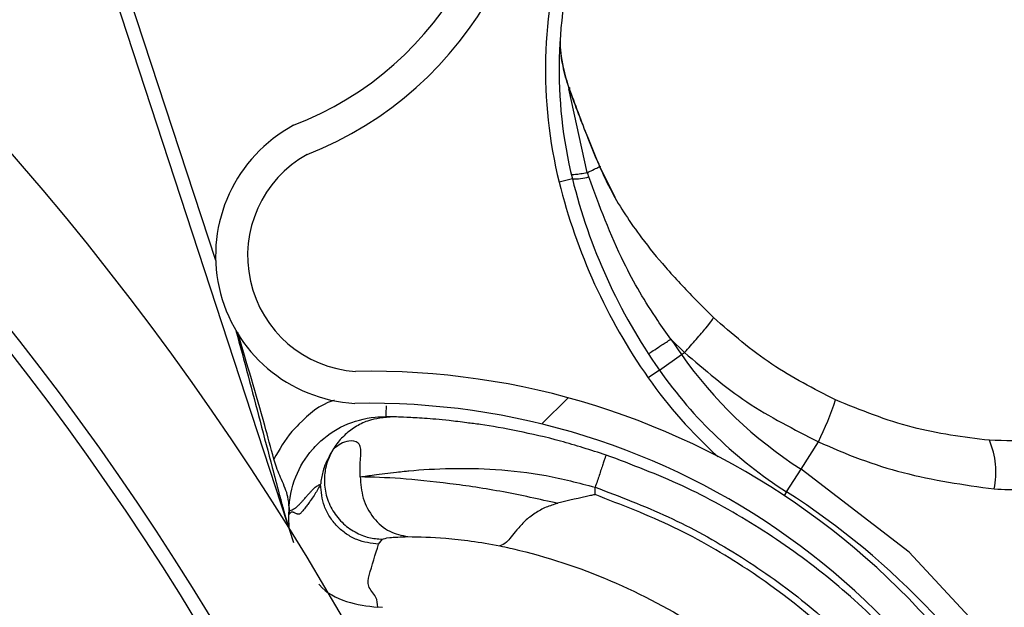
# Model space of a CAD drawing. Header units: inches. Extents: x 170 to 284, y 215 to 248.
# Tile 515 of 656: x 211.2807 to 211.3551, y 224.9333 to 224.9776. Entities that reach past the tile are written whole.
import ezdxf

# ---------------------------------------------------------------- set-up
doc = ezdxf.new("R2010")
doc.units = ezdxf.units.IN
doc.header["$LTSCALE"] = 0.25
doc.header["$MEASUREMENT"] = 0
doc.layers.add('ANNOTATIONS', color=1, linetype='Continuous')
doc.layers.add('RH FRONT OF HOOD', color=7, linetype='Continuous')
doc.styles.add('ARIAL', font='arial.ttf', dxfattribs={"height": 0.09375})
doc.dimstyles.new('STANDARD$0', dxfattribs={"dimtxt": 0.09375, "dimasz": 0.09375, "dimexe": 0.03125, "dimexo": 0.046875, "dimgap": 0.09, "dimtad": 0, "dimtih": 1, "dimtoh": 1, "dimdec": 4, "dimzin": 0, "dimdsep": 46, "dimtxsty": 'ARIAL', "dimcen": 0.09, "dimadec": 0, "dimazin": 0, "dimtfac": 1, "dimtdec": 4, "dimtofl": 0, "dimtmove": 0, "dimatfit": 1, "dimfxl": 1, "dimtolj": 1, "dimtzin": 0, "dimarcsym": 0})
pattern_1 = [(45, (200.7563139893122, 218.4993357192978), (-0.03026527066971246, 0.03026527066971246), [])]

# ---------------------------------------------------------------- blocks, each defined once
blk = doc.blocks.new('*D76')
at = {"layer": 'ANNOTATIONS', "color": 0, "lineweight": -2, "transparency": 16777216}
for p, q in [((210.6277843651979, 225.6576941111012), (210.6277843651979, 226.3915711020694)), ((212.2068141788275, 224.9942942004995), (212.2068141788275, 226.3915711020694)), ((210.7215343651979, 226.3603211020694), (211.1070251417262, 226.3603211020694)), ((212.1130641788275, 226.3603211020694), (211.7275734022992, 226.3603211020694))]:
    blk.add_line(p, q, dxfattribs=at)
at = {"layer": 'ANNOTATIONS', "color": 0, "transparency": 16777216}
for points in [[(210.7215343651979, 226.3759461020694), (210.7215343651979, 226.3446961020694), (210.6277843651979, 226.3603211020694)], [(212.1130641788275, 226.3759461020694), (212.1130641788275, 226.3446961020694), (212.2068141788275, 226.3603211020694)]]:
    blk.add_solid(points, dxfattribs=at)
at = {"layer": 'defpoints', "color": 0, "transparency": 16777216}
for p in [(212.2068141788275, 226.3603211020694), (210.6277843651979, 225.6108191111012), (212.2068141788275, 224.9474192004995)]:
    blk.add_point(p, dxfattribs=at)
at = {"layer": 'ANNOTATIONS', "color": 0, "transparency": 16777216, "insert": (211.4172992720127, 226.3603211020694), "char_height": 0.09375, "attachment_point": 5, "style": 'ARIAL'}
blk.add_mtext('\\A1;DIM "A"', dxfattribs=at)

msp = doc.modelspace()

# ---------------------------------------------------------------- hatches: boundary and pattern name
at = {"layer": 'RH FRONT OF HOOD'}
h = msp.add_hatch(dxfattribs=at)
h.set_pattern_fill('ANSI31', color=256, scale=0.34241245, angle=2.8e-322, style=0)
h.set_pattern_definition([(45, (200.7896657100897, 218.4993357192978), (-0.03026527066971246, 0.03026527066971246), [])])
edge = h.paths.add_edge_path(flags=0)
edge.add_arc((211.0763061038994, 224.3915581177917), 0.021400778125, 89.9999999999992, 390.52248781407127, ccw=False)
edge.add_line((211.0763061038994, 224.4129588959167), (211.1490687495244, 224.4129588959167))
edge.add_arc((211.1490687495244, 224.8238538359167), 0.4108949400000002, 270, 450.0000000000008)
edge.add_line((211.1490687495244, 225.2347487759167), (210.6654111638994, 225.2347487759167))
edge.add_arc((210.6654111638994, 225.2390289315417), 0.004280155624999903, 180.0000000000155, 269.9999999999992, ccw=False)
edge.add_line((210.6611310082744, 225.2390289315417), (210.6611310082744, 225.2818304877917))
edge.add_arc((210.6654111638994, 225.2818304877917), 0.004280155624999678, 360, 540, ccw=False)
edge.add_line((210.6696913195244, 225.2818304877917), (210.6696913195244, 225.2390289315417))
edge.add_line((210.6696913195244, 225.2390289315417), (210.6664589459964, 225.2390289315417))
edge.add_line((210.6664589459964, 225.2390289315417), (210.6664589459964, 225.2818304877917))
edge.add_arc((210.6654111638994, 225.2818304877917), 0.001047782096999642, 360, 540.0000000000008)
edge.add_line((210.6643633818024, 225.2818304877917), (210.6643633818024, 225.2390289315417))
edge.add_arc((210.6654111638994, 225.2390289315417), 0.001047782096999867, 180, 270)
edge.add_line((210.6654111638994, 225.2379811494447), (211.1490687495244, 225.2379811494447))
edge.add_arc((211.1490687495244, 224.8238538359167), 0.4141273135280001, 269.9999999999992, 450, ccw=False)
edge.add_line((211.1490687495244, 224.4097265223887), (211.0763061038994, 224.4097265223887))
edge.add_arc((211.0763061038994, 224.3915581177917), 0.018168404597, 450.0000000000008, 750.5224878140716)
edge.add_arc((211.0910543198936, 224.4002532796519), 0.001047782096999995, 390.5224878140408, 495.0000000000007)
edge.add_line((211.0903134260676, 224.4009941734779), (211.0816182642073, 224.3922990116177))
edge.add_line((211.0816182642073, 224.3922990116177), (211.0793326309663, 224.3945846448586))
edge.add_line((211.0793326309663, 224.3945846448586), (211.0880277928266, 224.4032798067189))
edge.add_arc((211.0910543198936, 224.4002532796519), 0.004280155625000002, 390.522487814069, 495.0000000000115, ccw=False)
h = msp.add_hatch(dxfattribs=at)
h.set_pattern_fill('ANSI31', color=256, scale=0.34241245, style=0)
h.set_pattern_definition(pattern_1)
edge = h.paths.add_edge_path(flags=0)
edge.add_line((211.1157170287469, 225.2304686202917), (210.7733045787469, 225.2304686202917))
edge.add_line((210.7733045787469, 225.2304686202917), (210.7733045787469, 225.2347487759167))
edge.add_line((210.7733045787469, 225.2347487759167), (211.1157170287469, 225.2347487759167))
edge.add_arc((211.1157170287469, 224.8238538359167), 0.4108949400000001, 269.9999999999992, 450, ccw=False)
edge.add_line((211.1157170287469, 224.4129588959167), (211.0429543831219, 224.4129588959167))
edge.add_line((211.0429543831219, 224.4129588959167), (211.0429543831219, 224.4172390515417))
edge.add_line((211.0429543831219, 224.4172390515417), (211.1157170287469, 224.4172390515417))
edge.add_arc((211.1157170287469, 224.8238538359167), 0.406614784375, 270, 450.0000000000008)
h = msp.add_hatch(dxfattribs=at)
h.set_pattern_fill('ANSI32', color=256, scale=0.34241245, angle=2.8e-322, style=0)
h.set_pattern_definition([(45, (200.7563139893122, 218.4993357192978), (-0.09079581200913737, 0.09079581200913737), []), (45, (200.8168445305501, 218.4993357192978), (-0.09079581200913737, 0.09079581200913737), [])])
edge = h.paths.add_edge_path(flags=0)
edge.add_arc((211.115717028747, 224.8238538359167), 0.2182879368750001, 180, 540, ccw=False)
edge = h.paths.add_edge_path(flags=0)
edge.add_arc((211.115717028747, 224.8238538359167), 0.2097276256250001, 180, 540, ccw=False)
h = msp.add_hatch(dxfattribs=at)
h.set_pattern_fill('ANSI31', color=256, scale=0.34241245, angle=2.8e-322, style=0)
h.set_pattern_definition(pattern_1)
edge = h.paths.add_edge_path(flags=0)
edge.add_arc((211.3040220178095, 224.9880571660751), 0.001712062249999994, 288.1322229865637, 310.3426432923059)
edge.add_line((211.3051303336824, 224.9867522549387), (211.3066930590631, 224.9849123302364))
edge.add_arc((211.3040220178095, 224.9880571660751), 0.004126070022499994, 288.1322229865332, 310.3426432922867, ccw=False)
edge.add_arc((211.3012513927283, 224.9965177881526), 0.01302879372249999, 239.6083903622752, 288.1322229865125, ccw=False)
edge.add_arc((211.3043060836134, 225.0008329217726), 0.01830194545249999, 198.1322229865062, 238.19359599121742, ccw=False)
edge.add_arc((211.2980907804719, 224.9987975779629), 0.01176186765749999, 130.2730806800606, 198.1322229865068, ccw=False)
edge.add_arc((211.3012833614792, 224.9964201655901), 0.01566536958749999, 433.3892910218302, 493.5630227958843, ccw=False)
edge.add_arc((211.2988301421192, 224.9870775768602), 0.02532140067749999, 410.98647118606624, 434.1131563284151, ccw=False)
edge.add_arc((211.3045928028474, 224.9956663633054), 0.01504902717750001, 370.2879413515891, 407.4468726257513, ccw=False)
edge.add_arc((211.2923648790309, 224.9930672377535), 0.02754708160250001, 291.4407261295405, 371.0647967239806, ccw=False)
edge.add_arc((211.306687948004, 224.9597815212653), 0.008748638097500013, 479.0908419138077, 626.0736552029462)
edge.add_arc((211.3072194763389, 224.8943440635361), 0.05672062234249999, 377.70285871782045, 451.14212272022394, ccw=False)
edge.add_arc((211.1571233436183, 224.8439305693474), 0.2150521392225, 361.5582505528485, 378.3382766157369, ccw=False)
edge.add_arc((211.3432486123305, 224.8500071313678), 0.02884824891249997, 303.2910664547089, 359.5459797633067, ccw=False)
edge.add_arc((211.3766896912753, 224.8035616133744), 0.0284373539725, 488.2528168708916, 541.8512905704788)
edge.add_arc((211.3631868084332, 224.8035355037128), 0.01494630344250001, 183.423663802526, 238.6794151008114)
edge.add_arc((211.365876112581, 224.8063257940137), 0.0187470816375, 236.0900975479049, 269.5718389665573)
edge.add_arc((211.3652634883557, 224.8010448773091), 0.0134739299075, 272.0097804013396, 310.4058687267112)
edge.add_arc((211.3698885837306, 224.795173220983), 0.006011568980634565, 313.1147555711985, 333.8497966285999)
edge.add_arc((211.3583227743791, 224.7990241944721), 0.01816498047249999, 339.0314830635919, 378.1322229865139)
edge.add_arc((211.3651888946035, 224.8012726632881), 0.01094007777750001, 378.1322229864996, 468.1322229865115)
edge.add_arc((211.3623649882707, 224.8098959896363), 0.001866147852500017, 468.1322229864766, 483.774469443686)
edge.add_line((211.3613275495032, 224.8114471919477), (211.3599855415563, 224.813453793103))
edge.add_arc((211.3623649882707, 224.8098959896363), 0.004280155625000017, 468.13222298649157, 483.7744694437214, ccw=False)
edge.add_arc((211.3651888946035, 224.8012726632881), 0.01335408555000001, 378.1322229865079, 468.13222298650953, ccw=False)
edge.add_arc((211.3583227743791, 224.7990241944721), 0.020578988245, 338.7435812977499, 378.13222298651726, ccw=False)
edge.add_arc((211.3698885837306, 224.795173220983), 0.008425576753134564, 312.7098901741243, 334.631933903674, ccw=False)
edge.add_arc((211.3652634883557, 224.8010448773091), 0.01588793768, 271.82252524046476, 310.60280367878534, ccw=False)
edge.add_arc((211.365876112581, 224.8063257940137), 0.02116108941, 236.2367537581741, 269.7093947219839, ccw=False)
edge.add_arc((211.3631868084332, 224.8035355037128), 0.01736031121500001, 183.3124711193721, 238.498076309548, ccw=False)
edge.add_arc((211.3766896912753, 224.8035616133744), 0.030851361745, 128.0503802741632, 181.9117605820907, ccw=False)
edge.add_arc((211.3432486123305, 224.8500071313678), 0.02643424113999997, 303.0739325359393, 359.4558360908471)
edge.add_arc((211.1571233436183, 224.8439305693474), 0.21263813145, 361.5698914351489, 378.3419125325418)
edge.add_arc((211.3072194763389, 224.8943440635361), 0.05430661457, 377.6888496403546, 451.2467578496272)
edge.add_arc((211.306687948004, 224.9597815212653), 0.01116264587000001, 118.193261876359, 266.66131017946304, ccw=False)
edge.add_arc((211.2923648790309, 224.9930672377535), 0.02513307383, 291.1036231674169, 371.1028807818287)
edge.add_arc((211.3045928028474, 224.9956663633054), 0.01263501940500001, 370.2152702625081, 407.1149197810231)
edge.add_arc((211.2988301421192, 224.9870775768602), 0.022907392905, 411.1765293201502, 434.1519381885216)
edge.add_arc((211.3012833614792, 224.9964201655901), 0.01325136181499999, 433.3244634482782, 493.8674727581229)
edge.add_arc((211.2980907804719, 224.9987975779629), 0.009347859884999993, 489.8547471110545, 558.132222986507)
edge.add_arc((211.3043060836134, 225.0008329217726), 0.01588793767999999, 198.1322229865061, 238.0844018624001)
edge.add_arc((211.3012513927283, 224.9965177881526), 0.01061478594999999, 239.7667243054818, 288.1322229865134)

# ---------------------------------------------------------------- linework, layer by layer
for p, q in [((211.2864952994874, 224.9837077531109), (211.3009347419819, 224.9396142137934)), ((211.2955313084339, 224.9594153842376), (211.2879783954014, 224.9824796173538)), ((211.3235882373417, 224.9660620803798), (211.3222037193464, 224.9723788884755)), ((211.3244474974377, 224.9666551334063), (211.3245128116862, 224.9665005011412)), ((211.3256841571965, 224.9641859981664), (211.3245348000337, 224.9665234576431)), ((211.322458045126, 224.9655876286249), (211.321460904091, 224.9653407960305)), ((211.3331015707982, 224.9551206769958), (211.3317429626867, 224.9564697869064)), ((211.3299042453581, 224.9534956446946), (211.3309227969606, 224.9524868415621)), ((211.3290313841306, 224.9511584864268), (211.3306954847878, 224.9523271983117)), ((211.3306954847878, 224.9523271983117), (211.3309227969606, 224.9524868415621)), ((211.3290313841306, 224.9511584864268), (211.3281907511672, 224.9505681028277)), ((211.3397205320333, 224.9436912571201), (211.3410393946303, 224.9457569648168)), ((211.338626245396, 224.9419772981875), (211.3397205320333, 224.9436912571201)), ((211.324168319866, 224.9417613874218), (211.3241770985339, 224.9423206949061)), ((211.338626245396, 224.9419772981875), (211.3384461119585, 224.9416951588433)), ((211.3010674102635, 224.9402680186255), (211.3010720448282, 224.940563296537)), ((211.3011070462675, 224.9390880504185), (211.3014124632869, 224.938163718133)), ((211.3078298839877, 224.9380285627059), (211.3081146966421, 224.9383976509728)), ((211.3081146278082, 224.933260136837), (211.3077605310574, 224.9332744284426))]:
    msp.add_line(p, q, dxfattribs=at)
at = {"layer": 'RH FRONT OF HOOD', "flags": 128}
for points in [[(211.3222142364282, 224.9724545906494), (211.3222429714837, 224.9724560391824), (211.3222636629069, 224.9724540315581), (211.3222757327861, 224.9724486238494), (211.3222788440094, 224.9724399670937), (211.3222729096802, 224.9724283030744), (211.3222580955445, 224.9724139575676), (211.3222348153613, 224.9723973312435), (211.3222037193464, 224.9723788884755)], [(211.3606193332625, 224.9207289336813), (211.3603025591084, 224.9214616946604), (211.3546782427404, 224.9300949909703), (211.3478856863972, 224.9374295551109), (211.339720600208, 224.9436912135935), (211.3397205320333, 224.9436912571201), (211.3397205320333, 224.9436912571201)]]:
    msp.add_lwpolyline(points, dxfattribs=at)
at = {"layer": 'RH FRONT OF HOOD'}
for radius in [0.218287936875, 0.2097276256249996, 0.20865758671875]:
    msp.add_circle((211.1157170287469, 224.8238538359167), radius, dxfattribs=at)
for centre, radius, start, end in [((211.1157170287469, 224.8238538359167), 0.4141273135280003, 270, 90), ((211.1157170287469, 224.8238538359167), 0.4108949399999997, 270, 90), ((211.1157170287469, 224.8238538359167), 0.406614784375, 270, 90), ((211.2923648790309, 224.9930672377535), 0.02754708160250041, 291.4407261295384, 11.06479672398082), ((211.2923648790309, 224.9930672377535), 0.02513307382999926, 291.1036231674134, 11.10288078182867), ((211.3556960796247, 224.9738153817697), 0.03526848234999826, 163.1873466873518, 193.9035266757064), ((211.3556960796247, 224.9738153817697), 0.03424124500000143, 163.1873466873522, 193.9035266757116), ((211.306687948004, 224.9597815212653), 0.01116264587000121, 118.1932618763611, 266.6613101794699), ((211.306687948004, 224.9597815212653), 0.008748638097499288, 119.0908419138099, 266.0736552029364), ((211.3243829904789, 224.9668210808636), 0.0001780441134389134, 291.2420585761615, 308.2029868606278), ((211.3244887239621, 224.9666482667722), 3.319259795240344e-05, 82.42115495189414, 120.4196310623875), ((211.3643379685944, 224.9759545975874), 0.04417120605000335, 193.9035266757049, 215.0806904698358), ((211.3226591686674, 224.9690827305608), 0.003500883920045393, 266.7065808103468, 287.1748410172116), ((211.3643379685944, 224.9759545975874), 0.04314396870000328, 193.90352667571, 215.0806904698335), ((211.3643379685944, 224.9759545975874), 0.04111046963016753, 213.1127194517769, 215.0806904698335), ((211.3570524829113, 224.9708379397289), 0.03220774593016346, 215.0806904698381, 237.4435769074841), ((211.3072194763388, 224.8943440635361), 0.05672062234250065, 17.70285871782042, 91.14212272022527), ((211.3570524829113, 224.9708379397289), 0.03526848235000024, 215.0806904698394, 227.9708839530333), ((211.3570524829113, 224.9708379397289), 0.0342412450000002, 215.0806904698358, 237.4435769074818), ((211.3072194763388, 224.8943440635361), 0.05430661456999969, 17.6888496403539, 91.2467578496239), ((211.3203996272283, 224.9560443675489), 0.02306145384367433, 333.5071276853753, 341.9708360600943), ((211.3483207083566, 224.9434460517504), 0.00611619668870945, 348.1281876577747, 23.2358008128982), ((211.307485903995, 224.8932028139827), 0.05786770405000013, 29.025885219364, 57.44357690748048)]:
    msp.add_arc(centre, radius, start, end, dxfattribs=at)
for points, knots in [([(211.3215276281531, 224.9760469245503), (211.3215303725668, 224.9758083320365), (211.3215404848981, 224.9749291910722), (211.3218308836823, 224.9736169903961), (211.3221248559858, 224.972640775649), (211.3222037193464, 224.9723788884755)], [0, 0, 0, 0, 0.2141804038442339, 0.7891897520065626, 1, 1, 1, 1]), ([(211.3222142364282, 224.9724545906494), (211.3221217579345, 224.9727199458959), (211.3218367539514, 224.973537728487), (211.3216979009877, 224.9743482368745), (211.3216041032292, 224.9748957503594)], [0, 0, 0, 0, 0.3244814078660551, 1, 1, 1, 1]), ([(211.3222037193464, 224.9723788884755), (211.3226682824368, 224.9711315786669), (211.3233796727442, 224.9692215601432), (211.3241724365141, 224.9673162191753), (211.3244474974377, 224.9666551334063)], [0, 0, 0, 0, 0.6530354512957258, 1, 1, 1, 1]), ([(211.3244719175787, 224.966676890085), (211.3241908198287, 224.9673436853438), (211.3233830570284, 224.9692597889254), (211.3226755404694, 224.9711936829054), (211.3222142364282, 224.9724545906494)], [0, 0, 0, 0, 0.3479954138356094, 1, 1, 1, 1]), ([(211.3235882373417, 224.9660620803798), (211.3236380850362, 224.9660849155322), (211.3238685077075, 224.9661904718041), (211.3242011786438, 224.9663464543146), (211.3244187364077, 224.9664539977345), (211.3245128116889, 224.9665005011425)], [0, 0, 0, 0, 0.1354579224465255, 0.6261588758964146, 1, 1, 1, 1]), ([(211.3245348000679, 224.9665234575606), (211.3245423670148, 224.9665255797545), (211.3245577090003, 224.9665298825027), (211.3245595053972, 224.9665270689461), (211.3245462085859, 224.9665178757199), (211.3245238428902, 224.9665062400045), (211.3245128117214, 224.9665005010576)], [0, 0, 0, 0, 0.2466091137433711, 0.5000000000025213, 0.7533908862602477, 1, 1, 1, 1]), ([(211.3245128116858, 224.966500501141), (211.3248062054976, 224.9658657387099), (211.3253862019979, 224.9646109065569), (211.3264699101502, 224.9628275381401), (211.3278188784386, 224.9609083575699), (211.3295912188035, 224.9587488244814), (211.3309840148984, 224.9572732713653), (211.3317426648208, 224.9564695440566)], [0, 0, 0, 0, 0.1627420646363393, 0.3217171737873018, 0.4905672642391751, 0.7225142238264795, 1, 1, 1, 1]), ([(211.323692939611, 224.9657379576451), (211.3236578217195, 224.965845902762), (211.3236226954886, 224.9659538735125), (211.3235882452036, 224.9660620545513), (211.3235882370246, 224.966062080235)], [0, 0, 0, 0, 0.9997625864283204, 1, 1, 1, 1]), ([(211.3299047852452, 224.9534950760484), (211.3299047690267, 224.9534950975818), (211.3295587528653, 224.9539545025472), (211.3282468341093, 224.9557965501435), (211.3259059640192, 224.9597733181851), (211.324505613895, 224.9635476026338), (211.323692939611, 224.9657379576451)], [0, 0, 0, 0, 5.869764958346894e-06, 0.1252288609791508, 0.4923383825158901, 1, 1, 1, 1]), ([(211.3309227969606, 224.9524868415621), (211.331230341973, 224.9528255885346), (211.3318633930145, 224.9535228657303), (211.3325915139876, 224.9543738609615), (211.3330598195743, 224.9549691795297), (211.3330879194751, 224.9550711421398), (211.3331015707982, 224.9551206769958)], [0, 0, 0, 0, 0.2429069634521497, 0.499999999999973, 0.7570930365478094, 1, 1, 1, 1]), ([(211.3423287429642, 224.9489068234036), (211.3406861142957, 224.9497440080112), (211.3373571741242, 224.9514406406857), (211.334532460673, 224.9538833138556), (211.3331015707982, 224.9551206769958)], [0, 0, 0, 0, 0.4934389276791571, 1, 1, 1, 1]), ([(211.2970624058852, 224.9541520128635), (211.2976674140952, 224.9518655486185), (211.2985811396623, 224.9484123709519), (211.2996611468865, 224.944328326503), (211.3002223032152, 224.9421864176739), (211.3005317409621, 224.9410245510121), (211.3007108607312, 224.9403911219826), (211.3008115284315, 224.940042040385), (211.3008676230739, 224.9398494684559), (211.3008987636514, 224.9397427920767), (211.3009172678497, 224.9396792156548), (211.3009279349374, 224.9396423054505), (211.3009343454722, 224.9396196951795), (211.3009372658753, 224.9396090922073), (211.3009385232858, 224.9396040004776), (211.3009384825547, 224.9396033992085), (211.3009373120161, 224.9396064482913), (211.3009357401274, 224.9396111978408), (211.3009347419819, 224.9396142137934)], [0, 0, 0, 0, 0.468136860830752, 0.7070129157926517, 0.837132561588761, 0.9079072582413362, 0.9470740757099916, 0.9687898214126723, 0.9808770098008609, 0.9876679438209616, 0.9915546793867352, 0.9947708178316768, 0.9959953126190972, 0.9972287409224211, 0.9978484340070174, 0.9984730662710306, 0.9990304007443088, 1, 1, 1, 1]), ([(211.2999252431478, 224.9444461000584), (211.2996943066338, 224.9452907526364), (211.2988207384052, 224.948485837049), (211.2978847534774, 224.9516633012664), (211.2971962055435, 224.9540007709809)], [0, 0, 0, 0, 0.2643600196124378, 0.9999999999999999, 0.9999999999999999, 0.9999999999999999, 0.9999999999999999]), ([(211.3309227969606, 224.9524868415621), (211.3324520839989, 224.9511783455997), (211.3355508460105, 224.9485269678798), (211.3391941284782, 224.9466882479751), (211.3410393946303, 224.9457569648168)], [0, 0, 0, 0, 0.4935154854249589, 1, 1, 1, 1]), ([(211.3045046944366, 224.94887250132), (211.3044605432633, 224.9488608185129), (211.3034153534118, 224.9485842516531), (211.3023511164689, 224.9476309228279), (211.3008772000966, 224.9461195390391), (211.3003368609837, 224.9451696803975), (211.2999252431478, 224.9444461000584)], [0, 0, 0, 0, 0.02109882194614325, 0.4994719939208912, 0.6187093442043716, 1, 1, 1, 1]), ([(211.3083939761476, 224.9484691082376), (211.30839268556, 224.9483905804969), (211.3083876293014, 224.9480829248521), (211.308381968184, 224.9477384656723), (211.308380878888, 224.9476721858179), (211.3083803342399, 224.9476390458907)], [0, 0, 0, 0, 0.1462931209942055, 0.5731465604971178, 0.9999999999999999, 0.9999999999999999, 0.9999999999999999, 0.9999999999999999]), ([(211.3539408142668, 224.9458589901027), (211.3519839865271, 224.9461044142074), (211.3480020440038, 224.9466038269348), (211.3442413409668, 224.948130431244), (211.3423287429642, 224.9489068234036)], [0, 0, 0, 0, 0.4914254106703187, 1, 1, 1, 1]), ([(211.3010720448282, 224.9405632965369), (211.3010720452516, 224.9405633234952), (211.3010856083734, 224.9414269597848), (211.301418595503, 224.9431055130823), (211.3024130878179, 224.9447331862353), (211.3036569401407, 224.9460488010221), (211.3051786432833, 224.947098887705), (211.3070317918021, 224.9476005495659), (211.3081089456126, 224.947643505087), (211.3083803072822, 224.9476390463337), (211.3083803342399, 224.9476390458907)], [0, 0, 0, 0, 7.189415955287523e-06, 0.2303203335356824, 0.4448965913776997, 0.4983905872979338, 0.7130087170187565, 0.9276298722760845, 0.9999928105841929, 1, 1, 1, 1]), ([(211.3089059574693, 224.9476278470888), (211.3082545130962, 224.9475753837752), (211.3072520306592, 224.9474946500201), (211.3060329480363, 224.9468779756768), (211.3051924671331, 224.9462277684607), (211.3046617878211, 224.9456059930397), (211.3044210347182, 224.9452208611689), (211.304368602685, 224.9451369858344)], [0, 0, 0, 0, 0.3580314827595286, 0.5509607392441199, 0.7480445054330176, 0.9451282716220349, 1, 1, 1, 1]), ([(211.3089059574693, 224.9476278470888), (211.3087525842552, 224.9476317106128), (211.3084458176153, 224.9476394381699), (211.308625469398, 224.9476341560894), (211.308810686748, 224.9476307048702), (211.3085237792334, 224.9476362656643), (211.3083803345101, 224.9476390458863)], [0, 0, 0, 0, 0.2534336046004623, 0.5069006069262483, 0.7534658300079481, 1, 1, 1, 1]), ([(211.3144974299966, 224.9471791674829), (211.3140378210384, 224.9472400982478), (211.3127790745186, 224.9474069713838), (211.3112337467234, 224.9475208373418), (211.3098895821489, 224.9475975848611), (211.3090909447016, 224.9476229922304), (211.3089672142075, 224.9476262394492), (211.3089059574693, 224.9476278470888)], [0, 0, 0, 0, 0.1282528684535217, 0.3512504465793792, 0.5733912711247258, 0.7887937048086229, 1, 1, 1, 1]), ([(211.3250035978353, 224.944752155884), (211.3238506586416, 224.9451188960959), (211.3215733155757, 224.9458432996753), (211.318340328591, 224.9465774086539), (211.3159455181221, 224.9470054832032), (211.3148292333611, 224.9471393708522), (211.3144974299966, 224.9471791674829)], [0, 0, 0, 0, 0.3013203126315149, 0.5951829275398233, 0.8796725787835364, 1, 1, 1, 1]), ([(211.360675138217, 224.9466513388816), (211.3596028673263, 224.9463567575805), (211.3574156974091, 224.9457558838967), (211.3551140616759, 224.9458241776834), (211.3539408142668, 224.9458589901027)], [0, 0, 0, 0, 0.4902549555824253, 1, 1, 1, 1]), ([(211.3064356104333, 224.943104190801), (211.3064326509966, 224.9434928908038), (211.3064285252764, 224.9440347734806), (211.306481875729, 224.9446808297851), (211.3065033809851, 224.9451433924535), (211.306424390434, 224.9455852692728), (211.3060378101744, 224.9458391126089), (211.3051273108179, 224.9457936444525), (211.3046718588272, 224.945399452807), (211.3043686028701, 224.9451369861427)], [0, 0, 0, 0, 0.1001269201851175, 0.1395859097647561, 0.1897135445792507, 0.2582342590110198, 0.3697357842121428, 0.5803479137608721, 1, 1, 1, 1]), ([(211.3410393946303, 224.9457569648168), (211.341039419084, 224.9457569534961), (211.3430997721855, 224.9448031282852), (211.3474542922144, 224.9431559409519), (211.3519971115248, 224.9425140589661), (211.354306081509, 224.9421878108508)], [0, 0, 0, 0, 5.836249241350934e-06, 0.4917349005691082, 1, 1, 1, 1]), ([(211.3043686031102, 224.9451369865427), (211.3041214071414, 224.9446918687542), (211.3036973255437, 224.9439282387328), (211.3035243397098, 224.9431139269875), (211.3034706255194, 224.9427203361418), (211.3034587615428, 224.9426099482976), (211.3034555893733, 224.9425815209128), (211.3034545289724, 224.9425720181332)], [0, 0, 0, 0, 0.5022803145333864, 0.8616962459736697, 0.9584272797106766, 0.9861029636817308, 1, 1, 1, 1]), ([(211.3043686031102, 224.9451369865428), (211.3042130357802, 224.9448329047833), (211.3038848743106, 224.9441914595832), (211.3036919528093, 224.9430653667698), (211.3037895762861, 224.9418478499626), (211.3042438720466, 224.9406582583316), (211.3050144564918, 224.9396442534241), (211.3059972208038, 224.9389181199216), (211.307055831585, 224.9384868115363), (211.3077741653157, 224.9384263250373), (211.3081146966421, 224.9383976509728)], [0, 0, 0, 0, 0.1098512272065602, 0.231725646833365, 0.36317767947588, 0.4999999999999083, 0.6368223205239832, 0.7682743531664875, 0.8901487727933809, 1, 1, 1, 1]), ([(211.3250035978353, 224.944752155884), (211.3249925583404, 224.9447196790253), (211.3249755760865, 224.9446697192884), (211.3248725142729, 224.9443665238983), (211.3247658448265, 224.944052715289), (211.3246334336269, 224.9436631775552), (211.324441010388, 224.9430970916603), (211.3242810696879, 224.9426265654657), (211.3241770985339, 224.9423206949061)], [0, 0, 0, 0, 0.2394567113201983, 0.3683605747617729, 0.4999999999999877, 0.631639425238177, 0.76054328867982, 1, 1, 1, 1]), ([(211.3564771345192, 224.9168614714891), (211.3556168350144, 224.9185471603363), (211.3538069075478, 224.9220935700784), (211.3502718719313, 224.9270494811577), (211.3461111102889, 224.9317432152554), (211.3414309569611, 224.9359253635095), (211.3363066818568, 224.9395237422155), (211.3308321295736, 224.9425519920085), (211.3269441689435, 224.9440196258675), (211.3250035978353, 224.944752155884)], [0, 0, 0, 0, 0.1313887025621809, 0.2764200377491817, 0.4215581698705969, 0.5666389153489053, 0.7114924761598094, 0.8559992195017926, 1, 1, 1, 1]), ([(211.3010736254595, 224.9408020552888), (211.3010546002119, 224.941067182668), (211.3010057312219, 224.941748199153), (211.3005405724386, 224.9427890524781), (211.3001057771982, 224.9438097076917), (211.2999540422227, 224.94434458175), (211.2999252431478, 224.9444461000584)], [0, 0, 0, 0, 0.2412678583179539, 0.6197299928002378, 0.9278253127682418, 1, 1, 1, 1]), ([(211.3064349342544, 224.9431021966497), (211.3064788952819, 224.9425588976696), (211.3065702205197, 224.9414302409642), (211.3073892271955, 224.9399491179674), (211.308599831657, 224.9388849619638), (211.3095655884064, 224.9386904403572), (211.3100307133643, 224.9385967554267)], [0, 0, 0, 0, 0.2405618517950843, 0.4997464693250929, 0.7590693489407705, 1, 1, 1, 1]), ([(211.32134946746, 224.9411018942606), (211.3199667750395, 224.9414088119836), (211.3171267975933, 224.9420392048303), (211.3130579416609, 224.9426358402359), (211.3092480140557, 224.9430276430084), (211.3073894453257, 224.9430747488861), (211.3064354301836, 224.9430989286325)], [0, 0, 0, 0, 0.2305257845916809, 0.4734878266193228, 0.7297379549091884, 1, 1, 1, 1]), ([(211.3064361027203, 224.9431009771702), (211.3067757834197, 224.9431521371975), (211.3075871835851, 224.9432743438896), (211.3087526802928, 224.9434159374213), (211.3096827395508, 224.943516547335), (211.3109651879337, 224.9436439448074), (211.3131659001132, 224.9437764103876), (211.3166896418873, 224.9437136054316), (211.3204140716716, 224.9432999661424), (211.3229403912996, 224.9426425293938), (211.3241770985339, 224.9423206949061)], [0, 0, 0, 0, 0.08980644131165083, 0.2145219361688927, 0.2531624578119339, 0.275966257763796, 0.4628905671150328, 0.6373953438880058, 0.8224944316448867, 1, 1, 1, 1]), ([(211.354306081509, 224.9421878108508), (211.3557300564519, 224.9421301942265), (211.3586366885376, 224.942012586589), (211.3614223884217, 224.9427513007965), (211.3628433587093, 224.9431281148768)], [0, 0, 0, 0, 0.4899054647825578, 1, 1, 1, 1]), ([(211.3034495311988, 224.9425466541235), (211.3033812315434, 224.9424198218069), (211.3032364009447, 224.9421508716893), (211.3030076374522, 224.941779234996), (211.3028170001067, 224.9414924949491), (211.3026714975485, 224.9412852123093), (211.3025781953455, 224.9411556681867), (211.3024821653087, 224.941025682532), (211.3023834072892, 224.9408952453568), (211.3022769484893, 224.9407579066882), (211.3021665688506, 224.9406191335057), (211.3020667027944, 224.9404949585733), (211.3019916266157, 224.9404060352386), (211.3019378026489, 224.9403433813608), (211.3018855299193, 224.9403053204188), (211.3018240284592, 224.9402840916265), (211.3017514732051, 224.9402828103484), (211.3016669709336, 224.9403042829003), (211.3015734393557, 224.9403520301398), (211.3014861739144, 224.9403920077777), (211.3014178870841, 224.9404225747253), (211.3013735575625, 224.940440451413), (211.3013352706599, 224.9404545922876), (211.3012926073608, 224.9404538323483), (211.3012402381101, 224.9404393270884), (211.3011827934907, 224.9404024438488), (211.3011252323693, 224.9403473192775), (211.3010866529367, 224.9402935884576), (211.3010673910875, 224.9402667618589)], [0, 0, 0, 0, 0.08480730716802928, 0.1798353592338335, 0.2850849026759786, 0.3228266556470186, 0.3617275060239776, 0.4017874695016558, 0.4430065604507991, 0.4853847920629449, 0.5351510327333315, 0.5813528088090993, 0.6105805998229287, 0.6293562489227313, 0.6489120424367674, 0.6766412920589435, 0.707547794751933, 0.7416323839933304, 0.7850907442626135, 0.8280699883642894, 0.8539878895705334, 0.8729964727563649, 0.885095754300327, 0.9032140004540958, 0.9275168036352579, 0.951748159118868, 0.9759089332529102, 1, 1, 1, 1]), ([(211.3010720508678, 224.9405636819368), (211.3011236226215, 224.940571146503), (211.3012290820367, 224.940586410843), (211.3013915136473, 224.9406589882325), (211.3015584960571, 224.9407655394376), (211.3017253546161, 224.9409050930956), (211.3018886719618, 224.9410649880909), (211.3020480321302, 224.9412362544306), (211.3022221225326, 224.9414349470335), (211.3023901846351, 224.9416310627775), (211.3025412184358, 224.941804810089), (211.3026689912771, 224.9419484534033), (211.3027923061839, 224.9420792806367), (211.302923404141, 224.9422081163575), (211.3030553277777, 224.9423240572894), (211.3031887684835, 224.9424220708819), (211.303321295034, 224.9425002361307), (211.303407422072, 224.9425314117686), (211.3034495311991, 224.9425466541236)], [0, 0, 0, 0, 0.0657809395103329, 0.1345158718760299, 0.2062058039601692, 0.2771302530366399, 0.3450539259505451, 0.411816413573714, 0.4774590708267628, 0.5636721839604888, 0.6227800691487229, 0.6670965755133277, 0.724168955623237, 0.7778304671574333, 0.8321346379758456, 0.8905164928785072, 0.9464714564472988, 1, 1, 1, 1]), ([(211.3078298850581, 224.9380285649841), (211.3072714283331, 224.938096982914), (211.306412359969, 224.9382022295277), (211.3053856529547, 224.9387729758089), (211.3046820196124, 224.9393578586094), (211.3041188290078, 224.9400789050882), (211.3035796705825, 224.9411223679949), (211.3035007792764, 224.9419840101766), (211.3034494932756, 224.9425441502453)], [0, 0, 0, 0, 0.2394514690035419, 0.3683457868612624, 0.4999761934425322, 0.6316105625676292, 0.7605158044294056, 1, 1, 1, 1]), ([(211.3241770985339, 224.9423206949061), (211.326031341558, 224.9416215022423), (211.3297428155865, 224.9402219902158), (211.3349600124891, 224.9373293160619), (211.3398427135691, 224.9339027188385), (211.3442929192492, 224.9299155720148), (211.3482688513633, 224.9254561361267), (211.3516849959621, 224.920560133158), (211.3545599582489, 224.9153326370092), (211.3559309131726, 224.9116100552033), (211.3566142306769, 224.9097546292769)], [0, 0, 0, 0, 0.1247413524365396, 0.2496837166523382, 0.3746881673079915, 0.4999855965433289, 0.6253465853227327, 0.7503062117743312, 0.8755465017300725, 1, 1, 1, 1]), ([(211.324168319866, 224.9417613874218), (211.3241570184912, 224.9417590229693), (211.3240443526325, 224.9417354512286), (211.3230977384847, 224.9415350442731), (211.3221715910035, 224.9413142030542), (211.3213457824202, 224.941117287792)], [0, 0, 0, 0, 0.01193493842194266, 0.1189819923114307, 1, 1, 1, 1]), ([(211.3566504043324, 224.9080013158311), (211.3556265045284, 224.9108620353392), (211.3535447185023, 224.9166784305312), (211.3486343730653, 224.9243165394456), (211.3426580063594, 224.9309527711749), (211.3364146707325, 224.9358321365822), (211.330168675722, 224.9394528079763), (211.326178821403, 224.9409878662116), (211.324168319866, 224.9417613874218)], [0, 0, 0, 0, 0.1870908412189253, 0.3803918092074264, 0.5558755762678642, 0.7364481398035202, 0.8671952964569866, 1, 1, 1, 1]), ([(211.301058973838, 224.9402547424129), (211.3010589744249, 224.9402547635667), (211.3010639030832, 224.9404323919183), (211.3010687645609, 224.94061723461), (211.3010736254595, 224.9408020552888)], [0, 0, 0, 0, 0.0001190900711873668, 1, 1, 1, 1]), ([(211.3010736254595, 224.9408020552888), (211.3010733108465, 224.9407306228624), (211.3010726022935, 224.9405697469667), (211.3010692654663, 224.9403758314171), (211.3010674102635, 224.940268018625)], [0, 0, 0, 0, 0.4440219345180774, 1, 1, 1, 1]), ([(211.3213500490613, 224.941101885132), (211.3210533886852, 224.9410137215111), (211.3204444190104, 224.9408327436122), (211.3196055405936, 224.9403620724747), (211.3188415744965, 224.9397637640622), (211.3180784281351, 224.9389034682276), (211.3174566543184, 224.9380494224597), (211.3171402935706, 224.9379499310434), (211.3169851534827, 224.9379011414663)], [0, 0, 0, 0, 0.1136768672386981, 0.2333502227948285, 0.3620694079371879, 0.5019163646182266, 0.755744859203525, 1, 1, 1, 1]), ([(211.3011002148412, 224.9391089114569), (211.3010938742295, 224.9391744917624), (211.3010635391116, 224.9394882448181), (211.3010464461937, 224.9399146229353), (211.3010589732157, 224.94025472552), (211.301058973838, 224.9402547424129)], [0, 0, 0, 0, 0.2090106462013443, 0.9999607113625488, 1, 1, 1, 1]), ([(211.3009347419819, 224.9396142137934), (211.3009363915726, 224.9396091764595), (211.300946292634, 224.9395789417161), (211.3009790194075, 224.9394790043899), (211.3010238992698, 224.939341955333), (211.3010766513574, 224.9391808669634), (211.3010907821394, 224.9391377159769), (211.3011002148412, 224.9391089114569)], [0, 0, 0, 0, 0.01571398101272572, 0.0943173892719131, 0.3218612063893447, 0.5473229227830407, 1, 1, 1, 1]), ([(211.3081146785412, 224.9383976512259), (211.3082317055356, 224.9384436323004), (211.3084655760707, 224.9385355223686), (211.3095042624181, 224.9385763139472), (211.3100231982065, 224.9385966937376)], [0, 0, 0, 0, 0.5003922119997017, 1, 1, 1, 1]), ([(211.3100319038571, 224.9385967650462), (211.3109146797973, 224.9385829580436), (211.3122543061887, 224.9385620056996), (211.3147822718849, 224.938294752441), (211.3162485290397, 224.9380327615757), (211.3169851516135, 224.9379011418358)], [0, 0, 0, 0, 0.490198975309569, 0.7438846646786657, 1, 1, 1, 1]), ([(211.3077599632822, 224.933265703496), (211.307751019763, 224.9335305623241), (211.3077331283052, 224.9340604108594), (211.3069098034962, 224.9348671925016), (211.3072472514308, 224.936185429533), (211.3075801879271, 224.9372386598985), (211.3078298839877, 224.9380285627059)], [0, 0, 0, 0, 0.1666800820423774, 0.3334425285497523, 0.5000945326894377, 0.9999999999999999, 0.9999999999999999, 0.9999999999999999, 0.9999999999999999]), ([(211.3169853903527, 224.9379022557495), (211.3174869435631, 224.9377900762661), (211.3204930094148, 224.9371177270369), (211.3258612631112, 224.935264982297), (211.3326708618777, 224.9316009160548), (211.3387502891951, 224.9268154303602), (211.3440870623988, 224.9209594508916), (211.3484001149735, 224.9140855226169), (211.3504728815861, 224.908947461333), (211.3512625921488, 224.9063103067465), (211.3512625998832, 224.9063102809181)], [0, 0, 0, 0, 0.03155846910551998, 0.1891461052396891, 0.3467338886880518, 0.5043277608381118, 0.6619226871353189, 0.8309600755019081, 0.9999983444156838, 1, 1, 1, 1]), ([(211.3033141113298, 224.9350201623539), (211.3033311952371, 224.9349988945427), (211.3038478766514, 224.9343556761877), (211.3053927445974, 224.9335630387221), (211.3069707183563, 224.9333648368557), (211.3077599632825, 224.9332657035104)], [0, 0, 0, 0, 0.01680484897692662, 0.5082416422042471, 1, 1, 1, 1])]:
    msp.add_open_spline(points, degree=3, knots=knots, dxfattribs=at)
for points in [[(211.3223722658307, 224.9659422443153), (211.3223913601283, 224.9659302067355), (211.3224295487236, 224.9659061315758), (211.3226866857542, 224.9659204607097), (211.3230663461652, 224.9659688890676), (211.3234142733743, 224.9660310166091), (211.3235882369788, 224.9660620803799)], [(211.3282006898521, 224.952385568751), (211.3282246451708, 224.9524011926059), (211.3282725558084, 224.9524324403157), (211.3286482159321, 224.9526774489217), (211.3291981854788, 224.9530361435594), (211.3296686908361, 224.9533430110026), (211.3299039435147, 224.9534964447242)]]:
    msp.add_open_spline(points, degree=3, dxfattribs=at)

# ---------------------------------------------------------------- dimensions: what is measured, and where the dimension line sits
at = {"layer": 'ANNOTATIONS'}
dim = msp.add_linear_dim(base=(212.2068141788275, 226.3603211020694), p1=(210.6277843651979, 225.6108191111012), p2=(212.2068141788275, 224.9474192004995), text='DIM "A"', dimstyle='STANDARD$0', dxfattribs=at)
dim.commit()
dim.dimension.update_dxf_attribs({"geometry": '*D76', "text_midpoint": (211.4172992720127, 226.3603211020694)})

doc.saveas('drawing.dxf')
